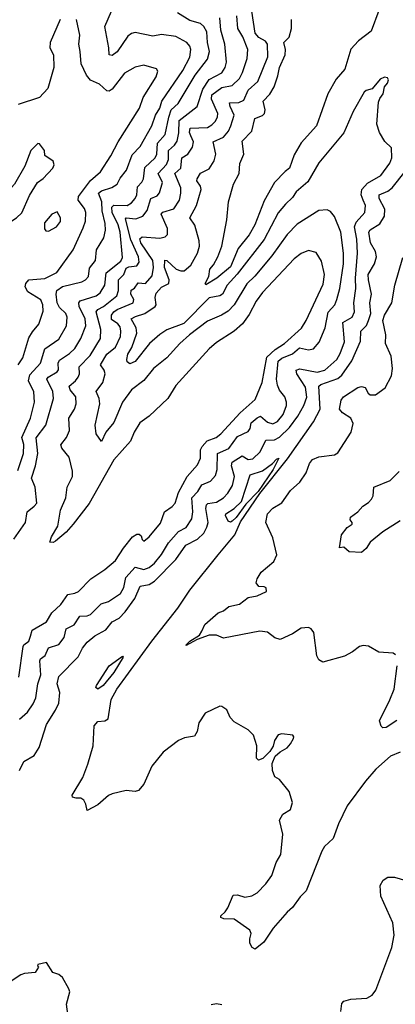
# Model space of a CAD drawing. Extents: x 1550320 to 1685906, y 509093 to 640511.
# Tile 523 of 532: x 1662253 to 1664377, y 614475 to 620034. Entities that reach past the tile are written whole.
import ezdxf

# ---------------------------------------------------------------- set-up
doc = ezdxf.new("R2010")
doc.units = 0

msp = doc.modelspace()

# ---------------------------------------------------------------- linework, layer by layer
at = {"layer": '0CON20XD'}
for points in [[(1662252, 615795), (1662276.2, 615845), (1662335, 615880), (1662363.3, 615925), (1662403.9, 616055), (1662456.2, 616135), (1662474.6, 616175), (1662480.4, 616235), (1662465.4, 616285), (1662474.7, 616325.3), (1662584.2, 616435.8), (1662608.5, 616485), (1662635, 616520), (1662676.9, 616555), (1662740.6, 616589.4), (1662775.3, 616634.7), (1662814.7, 616655.2), (1662849, 616691), (1662903.2, 616766.8), (1662933.8, 616835), (1662985, 616844.7), (1663015, 616864.7), (1663135, 616985.4), (1663192.6, 617067.4), (1663258.3, 617101.7), (1663293.3, 617135), (1663311.9, 617168.1), (1663318.1, 617195), (1663306.3, 617275), (1663308.7, 617295), (1663316.8, 617303.2), (1663365, 617310.6), (1663404.7, 617335), (1663429.1, 617360.9), (1663455.6, 617405), (1663466.6, 617455), (1663450.9, 617515), (1663454.1, 617535), (1663511.5, 617571.5), (1663545, 617550.3), (1663571.5, 617555), (1663612.8, 617595), (1663645, 617659.6), (1663692.8, 617662.7), (1663722.5, 617677.5), (1663778.6, 617731.4), (1663826.1, 617795), (1663859, 617855), (1663876.4, 617903.6), (1663869, 617959), (1663819.2, 618035), (1663815.8, 618055), (1663836.5, 618063.5), (1663935, 618043.6), (1663978.8, 618055), (1664045.3, 618115), (1664065, 618149.4), (1664088.8, 618215), (1664080.8, 618325), (1664132.1, 618355), (1664145.3, 618385), (1664141.7, 618435), (1664154.4, 618515.6), (1664151.9, 618575), (1664162.3, 618715), (1664158.3, 618795), (1664145.2, 618865), (1664155, 618891.8), (1664205, 618946), (1664208.4, 618985), (1664195.3, 619015), (1664183.4, 619045), (1664187.7, 619075), (1664219.4, 619110.6), (1664295, 619153.5), (1664345, 619224.4), (1664357.9, 619255), (1664355, 619310), (1664317.1, 619347.1), (1664287.7, 619397.7), (1664271.5, 619445), (1664282.2, 619567.8), (1664290, 619590), (1664308.8, 619615), (1664316.2, 619655), (1664332, 619675), (1664338, 619695), (1664332.5, 619705), (1664315, 619709.2), (1664292, 619698), (1664245, 619643.3), (1664212.5, 619635), (1664200, 619625), (1664138.6, 619515), (1664085.4, 619394.6), (1663945, 619225.7), (1663881.8, 619118.2), (1663816.9, 619063.1), (1663795, 619029.4), (1663755, 618992.7), (1663715, 618943.6), (1663635, 618792.1), (1663482.9, 618597.1), (1663425.3, 618535), (1663400, 618485), (1663385, 618475.2), (1663325, 618464.2), (1663180.7, 618319.3), (1663085, 618282.7), (1663045, 618256.8), (1662987.5, 618205), (1662905, 618104.6), (1662875, 618090.8), (1662861.4, 618101.4), (1662859.2, 618115), (1662864.7, 618145), (1662886.2, 618183.8), (1662915.3, 618265), (1662912.2, 618295), (1662884.1, 618345), (1662908.4, 618358.4), (1662960.5, 618375), (1663018.5, 618415), (1663023.9, 618425), (1663018.9, 618465), (1663025, 618490), (1663055, 618523.9), (1663097.1, 618545), (1663099, 618565), (1663072.4, 618635), (1663073.8, 618676.2), (1663085, 618674.5), (1663137.1, 618625), (1663165, 618615.4), (1663183.1, 618616.9), (1663221, 618649), (1663257.5, 618715), (1663269.2, 618755), (1663266.9, 618785), (1663244, 618874), (1663214.4, 618915), (1663253.1, 618985), (1663279.6, 619075), (1663275.4, 619095), (1663254.7, 619125), (1663256.2, 619135), (1663275, 619167.5), (1663325, 619191.1), (1663351.9, 619238.1), (1663361.3, 619275), (1663347.3, 619345), (1663405, 619370.7), (1663432.8, 619405), (1663447.6, 619435), (1663464.8, 619495), (1663443.6, 619543.6), (1663438.8, 619565), (1663492.8, 619567.2), (1663521.2, 619578.8), (1663544.6, 619635.4), (1663598.8, 619685), (1663655.3, 619825), (1663653.9, 619895), (1663643.1, 619913.1), (1663605, 619933.4), (1663585, 619957.8), (1663556.1, 620145)], [(1662309.7, 618029.7), (1662370.4, 618095), (1662395.2, 618174.8), (1662475, 618230.4), (1662517.8, 618305), (1662522.2, 618355), (1662513.2, 618375), (1662479, 618409), (1662465.5, 618435), (1662459, 618485), (1662462.4, 618505), (1662495, 618527.1), (1662605, 618553.8), (1662624.3, 618565), (1662641.5, 618585), (1662648.4, 618631.6), (1662682.5, 618675), (1662687.1, 618735), (1662728, 618802), (1662738.1, 618845), (1662735.7, 618884.3), (1662718.8, 618955), (1662716.8, 619005), (1662699.5, 619055), (1662715, 619067.9), (1662773.7, 619086.3), (1662804.8, 619105.2), (1662820.8, 619139.2), (1662856.6, 619185), (1662889.6, 619270.4), (1662935, 619318.9), (1662999.7, 619435), (1663021.6, 619495), (1663044.8, 619535), (1663055.8, 619574.2), (1663175, 619746.9), (1663215, 619823.1), (1663220, 619865), (1663214.4, 619885), (1663198.1, 619905), (1663135, 619939.2), (1663055, 619951.1), (1663005, 619941.3), (1662905, 619962.7), (1662885, 619956.2), (1662865, 619940.4), (1662805, 619852.5), (1662775, 619832), (1662758.1, 619835), (1662757.4, 619875), (1662734.7, 619995), (1662790.4, 620125)], [(1664284.2, 620085.8), (1664239.9, 619970.1), (1664169.5, 619915), (1664125, 619866.9), (1664090.7, 619755), (1664042.4, 619697.6), (1663995.4, 619615), (1663931.8, 619435), (1663845, 619338.2), (1663805, 619271.4), (1663778.2, 619195), (1663753.1, 619176.9), (1663693.8, 619115), (1663635, 619011.8), (1663583, 618875), (1663550.8, 618819.1), (1663488.4, 618741.6), (1663445, 618638.8), (1663367.5, 618575), (1663305, 618536.7), (1663300.8, 618545), (1663322.5, 618585), (1663327.7, 618625), (1663349.3, 618650.7), (1663373.4, 618695), (1663396, 618755), (1663424.4, 618904.4), (1663434.5, 619005), (1663461.5, 619105), (1663494.5, 619165), (1663497.9, 619222.1), (1663520, 619275), (1663511.5, 619348.5), (1663565.2, 619404.8), (1663583.4, 619476.6), (1663625, 619492.7), (1663637.1, 619505), (1663640.4, 619525), (1663629.6, 619575), (1663667.1, 619612.9), (1663691, 619655), (1663713.3, 619716.7), (1663721.7, 619765), (1663754.3, 619835), (1663756, 619865), (1663746.2, 619905), (1663777.3, 619935), (1663789.4, 619985), (1663790, 620035)], [(1662244.7, 618085), (1662270.9, 618125), (1662305, 618237.1), (1662325, 618272.2), (1662361.5, 618315), (1662385, 618387.5), (1662383.8, 618425), (1662373.3, 618453.3), (1662298.3, 618498.3), (1662284.8, 618525), (1662287, 618545), (1662305.2, 618564.8), (1662395, 618573.2), (1662463.2, 618606.8), (1662555, 618734.4), (1662611.7, 618858.3), (1662626, 618896), (1662626.7, 618945), (1662618.8, 618968.8), (1662583.5, 619015), (1662584.7, 619035), (1662653.6, 619126.4), (1662710, 619175), (1662768.8, 619265), (1662809.2, 619345), (1662930.4, 619535), (1662951.8, 619595), (1663025, 619711.2), (1663034.1, 619744.1), (1663025.7, 619755.7), (1662955, 619778.1), (1662905, 619765.7), (1662845, 619731.4), (1662775, 619641.5), (1662758.8, 619631.2), (1662745, 619631.8), (1662705, 619669.4), (1662653.4, 619693.4), (1662631.6, 619721.6), (1662601.4, 619785), (1662594, 619854), (1662587.5, 619895), (1662593.9, 619946.1), (1662573.8, 620035)], [(1662482.5, 620035), (1662426, 619905), (1662423.8, 619875), (1662443.8, 619835), (1662445.7, 619765), (1662411.8, 619645), (1662365, 619594.7), (1662245, 619555.6)], [(1662247.3, 616322.7), (1662272.1, 616495), (1662276.9, 616505), (1662304.7, 616525.3), (1662313.8, 616553.8), (1662323.5, 616586.5), (1662404.4, 616635), (1662434.6, 616685), (1662485, 616732.2), (1662525, 616789.2), (1662565, 616796.2), (1662585, 616806.4), (1662655, 616876.2), (1662735, 616930.5), (1662795, 616981.5), (1662839, 617051), (1662891.1, 617115), (1662915, 617128.8), (1662928.4, 617128.4), (1662939.8, 617119.8), (1662945, 617100), (1662955, 617090), (1662985, 617114.3), (1663049.3, 617190.7), (1663072.5, 617255), (1663114.7, 617285.2), (1663131.1, 617305), (1663151.4, 617365), (1663199.3, 617455), (1663258.5, 617521.5), (1663275, 617558.8), (1663275.7, 617605), (1663284.7, 617625), (1663313.3, 617656.7), (1663364.4, 617675.6), (1663390.4, 617695), (1663498.8, 617815), (1663585, 617889.1), (1663624, 617985), (1663650.4, 618129.6), (1663697.8, 618172.2), (1663750, 618205), (1663846.8, 618293.2), (1663873.3, 618335), (1663968.3, 618541.7), (1663975.5, 618595.5), (1663959.8, 618669.8), (1663929.1, 618719.1), (1663885, 618730), (1663845, 618714.4), (1663805, 618683.5), (1663626.5, 618493.5), (1663590.9, 618445), (1663551, 618369), (1663512.8, 618317.3), (1663465, 618276.4), (1663365, 618211.5), (1663325, 618175.5), (1663135, 617968.6), (1663090, 617895), (1662984.6, 617795.4), (1662933, 617757), (1662900, 617705), (1662880, 617655), (1662785, 617548.6), (1662645, 617303.3), (1662554.8, 617185.2), (1662515, 617140.7), (1662455, 617089.4), (1662442.5, 617082.5), (1662423.8, 617083.8), (1662433.5, 617115), (1662468.9, 617175), (1662484.6, 617265), (1662513.8, 617335), (1662521.9, 617395), (1662552.5, 617455), (1662552, 617485), (1662531.8, 617565), (1662490.4, 617615), (1662485.4, 617634.6), (1662516.9, 617675), (1662534.6, 617715), (1662530.8, 617785), (1662562.9, 617835), (1662571.5, 617865), (1662570, 617905), (1662538.4, 617945), (1662532.1, 617965), (1662568.7, 617995), (1662583.4, 618015), (1662590.9, 618035), (1662589.6, 618075), (1662652.1, 618137.9), (1662709.1, 618235), (1662712.5, 618285), (1662685.5, 618384.5), (1662695, 618397.5), (1662726.6, 618415), (1662801.7, 618475), (1662811.3, 618505), (1662810.8, 618565), (1662842.7, 618595), (1662855, 618630.5), (1662870.9, 618639.1), (1662915, 618644.1), (1662928.4, 618665), (1662925.2, 618695), (1662881.2, 618791.2), (1662850.9, 618909.1), (1662855.3, 618914.7), (1662909.4, 618910.6), (1662949.6, 618925), (1662973.9, 618956.1), (1662995, 619024.6), (1663029.5, 619040.5), (1663044.3, 619055.7), (1663059.7, 619115), (1663035.2, 619165), (1663083.1, 619216.9), (1663093.8, 619245), (1663094.6, 619295.4), (1663128.9, 619325), (1663142.5, 619347.5), (1663153.5, 619395), (1663154.8, 619465), (1663256.5, 619543.5), (1663287.9, 619642.1), (1663324.1, 619695.9), (1663395.6, 619734.4), (1663414.7, 619765), (1663422.9, 619795), (1663412.2, 619895), (1663390.5, 619975), (1663383.8, 620043.8)], [(1662822.1, 618245), (1662825.6, 618275), (1662820.6, 618300.6), (1662807.8, 618317.8), (1662771.9, 618341.9), (1662771.6, 618365), (1662785.8, 618385), (1662805, 618398.2), (1662895, 618434.7), (1662898.3, 618455), (1662881.3, 618485), (1662883, 618507), (1662902.1, 618517.9), (1662922.2, 618547.8), (1662965, 618543.8), (1663001.7, 618588.3), (1663009.8, 618635), (1663004.9, 618674.9), (1662938.5, 618775), (1662932.8, 618797.2), (1662945, 618807.3), (1663045, 618800.4), (1663075, 618808.1), (1663088.9, 618821.1), (1663089.2, 618855), (1663053.6, 618936.4), (1663062.7, 618947.3), (1663124.4, 618965.6), (1663155.9, 619015), (1663164.7, 619055), (1663163.8, 619085), (1663129.3, 619165), (1663163.2, 619195), (1663169.5, 619255), (1663204.4, 619275.6), (1663230, 619315), (1663236.5, 619345), (1663221.5, 619378.5), (1663213.7, 619396.3), (1663217.6, 619422.4), (1663315, 619426.2), (1663340.2, 619439.8), (1663359.2, 619460.8), (1663371.2, 619485), (1663372.9, 619505), (1663337.3, 619585), (1663339.7, 619610.3), (1663395, 619650.6), (1663455, 619661.6), (1663495, 619702.5), (1663512.4, 619735), (1663538.4, 619815), (1663542.8, 619865), (1663515, 619937.5), (1663486.4, 619985), (1663480, 620055)], [(1663096.4, 619483.6), (1663109.4, 619525), (1663148.4, 619561.6), (1663245, 619720.7), (1663315, 619810.9), (1663326.5, 619855), (1663314.8, 619904.8), (1663311.7, 619965), (1663295, 619996.5), (1663275, 620012.3), (1663215, 620029.7), (1663145, 620072.2)], [(1662219.1, 617100.9), (1662285.5, 617195), (1662294.5, 617255), (1662335, 617286.5), (1662349.1, 617305), (1662340.7, 617395), (1662319.6, 617445), (1662342.3, 617515), (1662355.6, 617584.4), (1662346.4, 617673.6), (1662401.4, 617745), (1662444.7, 617895), (1662440.9, 617935), (1662406.9, 618005), (1662413.8, 618015), (1662465.4, 618045), (1662471.9, 618058.1), (1662470.4, 618095), (1662477.6, 618112.4), (1662535, 618148.9), (1662565, 618178.5), (1662599.5, 618235), (1662626.6, 618305), (1662623, 618345), (1662589.4, 618415), (1662586.8, 618435), (1662595, 618446.2), (1662684.8, 618475.2), (1662708.3, 618491.7), (1662734.8, 618535), (1662741.2, 618605), (1662825, 618671.3), (1662835, 618690.6), (1662820.5, 618835), (1662809.6, 618875), (1662774.9, 618945), (1662774.3, 618975.7), (1662785, 618986.6), (1662860, 618985), (1662885, 619000.3), (1662906.2, 619023.8), (1662914.8, 619045), (1662919.2, 619090.8), (1662943.7, 619116.3), (1662952.4, 619135), (1662960.6, 619199.4), (1663019.2, 619255), (1663027.5, 619275), (1663032.2, 619337.8), (1663076.1, 619385), (1663096.4, 619483.6)], [(1662065, 618820), (1662085, 618823.3), (1662125, 618833.8), (1662149.7, 618860.3), (1662235.4, 618914.6), (1662265.7, 618944.3), (1662309.3, 619040.7), (1662353.3, 619115), (1662385, 619136.7), (1662440, 619195), (1662447.5, 619215), (1662442.5, 619235), (1662395, 619267.5), (1662392.5, 619295), (1662365, 619333.3), (1662355, 619336), (1662316.7, 619295), (1662282.4, 619207.6), (1662223.1, 619105), (1662083.8, 618955), (1662076.2, 618935), (1662076.2, 618895), (1662062.5, 618825), (1662065, 618820)], [(1664405, 615899.4), (1664350, 615875), (1664267.1, 615802.9), (1664207.5, 615735), (1664104.6, 615595), (1664055, 615494), (1664025, 615410.8), (1663976.5, 615365), (1663961.3, 615338.7), (1663873.5, 615115), (1663839.2, 615080.8), (1663795, 615021.4), (1663765.8, 614995), (1663685.8, 614904.2), (1663632.5, 614825), (1663585, 614786.2), (1663567.5, 614795), (1663555, 614820), (1663553.8, 614845), (1663561.2, 614875), (1663553.9, 614893.9), (1663465, 614956), (1663407, 614957), (1663390, 614965), (1663390, 614975), (1663415, 614996.2), (1663430.5, 615019.5), (1663459.5, 615090.5), (1663485, 615092.5), (1663525, 615079.4), (1663565, 615087.9), (1663595.3, 615104.7), (1663644.5, 615155), (1663678.3, 615201.7), (1663703.8, 615275), (1663729.5, 615320.5), (1663741.1, 615435), (1663721.2, 615515), (1663741.4, 615548.6), (1663783.8, 615575), (1663796, 615615), (1663775.8, 615675.8), (1663722.5, 615745), (1663695, 615760), (1663682, 615795), (1663680, 615835), (1663697.5, 615875), (1663725, 615900), (1663765, 615923.8), (1663783.8, 615945), (1663801.2, 615975), (1663803.8, 615985), (1663796.7, 615995), (1663735, 616002.5), (1663715, 615996.7), (1663693.8, 615965), (1663687, 615933), (1663668, 615902), (1663628, 615862), (1663603.6, 615853.6), (1663591.2, 615865), (1663594.2, 615935), (1663574.2, 615995), (1663544.5, 616024.5), (1663465, 616068.8), (1663443.8, 616095), (1663425, 616137.5), (1663396.7, 616156.7), (1663385, 616157.5), (1663302.1, 616117.9), (1663266.1, 616063.9), (1663256.2, 616015), (1663241.7, 615988.3), (1663185, 615979.2), (1663150, 615965), (1663065, 615899.2), (1663000.2, 615819.8), (1662955, 615717.5), (1662925, 615682.5), (1662905, 615676.7), (1662855, 615681.2), (1662775, 615664), (1662755.8, 615654.2), (1662695, 615601.2), (1662635, 615570), (1662627.5, 615605), (1662615, 615627.5), (1662598, 615638), (1662571.7, 615638.3), (1662552.5, 615645), (1662548.8, 615655), (1662610, 615755), (1662638.7, 615831.3), (1662668.7, 615935), (1662675, 616047.5), (1662695, 616072.5), (1662735, 616075.8), (1662753, 616087), (1662770.8, 616195), (1662802.8, 616255), (1663000, 616525), (1663148, 616712), (1663215, 616812.7), (1663375, 617011.8), (1663469.5, 617125), (1663501.9, 617198.1), (1663610.8, 617359.2), (1663766.7, 617555), (1663915, 617763.5), (1663952.5, 617835), (1663944.5, 617965.5), (1663955.6, 617975), (1664051.5, 618008.5), (1664075, 618027.8), (1664131.4, 618108.6), (1664180.3, 618219.8), (1664182, 618275), (1664213.1, 618306.9), (1664224.9, 618335.1), (1664239.1, 618375), (1664233.2, 618435), (1664242.4, 618485), (1664224.4, 618565), (1664223.6, 618595), (1664259.7, 618655), (1664270.9, 618695), (1664264.7, 618725), (1664236.9, 618775), (1664226.7, 618835), (1664235, 618847.3), (1664289.4, 618880.6), (1664315.8, 618925), (1664317, 618965), (1664285.2, 619025), (1664284.6, 619045), (1664334.9, 619065.1), (1664358.6, 619085), (1664432.2, 619177.8)], [(1662251.5, 616085), (1662297.9, 616125), (1662329, 616171), (1662344.7, 616205), (1662354.7, 616285), (1662373.3, 616335), (1662366.2, 616415), (1662370.5, 616425), (1662396.9, 616445), (1662415, 616487.5), (1662475, 616505.6), (1662504.3, 616545.7), (1662516.5, 616595), (1662561.7, 616618.2), (1662593.1, 616666.9), (1662635, 616668.9), (1662653.6, 616676.4), (1662714.2, 616735.8), (1662755, 616749.6), (1662823.1, 616795), (1662842.3, 616827.7), (1662853.2, 616885), (1662905, 616942.7), (1662955, 616929.2), (1662985, 616941.8), (1663014.7, 616965), (1663055.2, 617015), (1663095, 617080.8), (1663150.4, 617145), (1663195, 617167.5), (1663226.3, 617215), (1663232.4, 617255), (1663225.8, 617335), (1663260.2, 617369.8), (1663282.5, 617407.5), (1663331.9, 617428.1), (1663359.7, 617460.3), (1663369.3, 617495), (1663371.8, 617585), (1663435, 617612.6), (1663485, 617681.1), (1663545, 617708.2), (1663556.2, 617725), (1663562.1, 617757.9), (1663595, 617786.6), (1663615, 617794.7), (1663655, 617762.6), (1663685, 617753.1), (1663710, 617765), (1663743.5, 617805), (1663761.6, 617855), (1663762, 617875), (1663752.7, 617905), (1663722.1, 617942.1), (1663710.7, 617970.7), (1663705.6, 618005), (1663714.2, 618105.8), (1663735, 618122.8), (1663795, 618147.8), (1663835, 618180.5), (1663885, 618170.7), (1663914.6, 618175.4), (1663946.3, 618213.6), (1663979.7, 618295), (1663996.5, 618383.5), (1664034, 618425), (1664046, 618454), (1664063.5, 618516.5), (1664084, 618655), (1664083.6, 618715), (1664068.6, 618835), (1664033.7, 618923.6), (1664010.2, 618950.2), (1663991.1, 618961.1), (1663945, 618956.7), (1663821, 618879), (1663765, 618821.8), (1663678.5, 618701.5), (1663583.1, 618586.9), (1663537.9, 618542.1), (1663466.5, 618425), (1663432.1, 618387.9), (1663394.8, 618365.2), (1663315, 618331.8), (1663212.7, 618255), (1663158.1, 618205), (1663085.6, 618125), (1663009.1, 618065), (1662955, 617997.5), (1662885.4, 617945), (1662835, 617874.1), (1662785, 617759.6), (1662740, 617705), (1662715, 617652.5), (1662685.5, 617695), (1662678.8, 617745), (1662706.8, 617865), (1662703.1, 617895), (1662685.5, 617935), (1662724, 617985), (1662735.9, 618035), (1662731.3, 618055), (1662709.1, 618085), (1662746.3, 618145), (1662794.3, 618185.7), (1662822.1, 618245)], [(1662415, 618840.6), (1662461.2, 618865), (1662484.2, 618895), (1662482.9, 618915), (1662465, 618948.8), (1662434.4, 618935.6), (1662393.6, 618886.4), (1662392.8, 618852.8), (1662401.7, 618841.7), (1662415, 618840.6)], [(1664378.6, 616448.6), (1664365, 616458.1), (1664283.8, 616463.8), (1664225, 616497.5), (1664195, 616501.1), (1664174.6, 616495.4), (1664135.4, 616464.6), (1664090.3, 616439.7), (1663967, 616407), (1663945, 616420), (1663933, 616443), (1663916.2, 616575), (1663901.2, 616595), (1663885, 616602.5), (1663845, 616599.2), (1663795, 616565.8), (1663725, 616534), (1663695, 616543.8), (1663655, 616575.8), (1663610.9, 616580.9), (1663405, 616542.5), (1663365, 616558.8), (1663325, 616558.8), (1663255.8, 616534.2), (1663195, 616500), (1663193.8, 616505), (1663215, 616525.8), (1663270, 616560), (1663282.3, 616582.3), (1663300.6, 616619.4), (1663374.6, 616685.4), (1663405, 616697.1), (1663435, 616720.6), (1663495.7, 616734.3), (1663545, 616771.2), (1663595, 616781.2), (1663647.5, 616805), (1663645.9, 616825.9), (1663635, 616832.5), (1663605, 616833.3), (1663590, 616855), (1663595, 616877.5), (1663618, 616915), (1663689.2, 616975), (1663707.3, 617012.7), (1663685, 617108.8), (1663644.3, 617195), (1663654, 617245), (1663684.5, 617275.5), (1663735, 617306), (1663783.2, 617376.8), (1663837.8, 617422.2), (1663871.9, 617475), (1663892, 617528), (1663908.9, 617551.1), (1663945, 617566.7), (1664033.6, 617576.4), (1664050.9, 617589.1), (1664127.1, 617705), (1664138.9, 617755), (1664125.6, 617785), (1664078.6, 617815), (1664061.1, 617835), (1664071.2, 617885), (1664083.3, 617905), (1664165, 617957.8), (1664185, 617963.1), (1664206.9, 617956.9), (1664222.5, 617925), (1664235, 617915.8), (1664265, 617915.6), (1664318.6, 617955), (1664355, 618023.3), (1664360, 618065), (1664353.5, 618135), (1664321.1, 618205), (1664322.5, 618255), (1664306.5, 618335), (1664316.2, 618365), (1664357.2, 618435), (1664374.7, 618535), (1664418.9, 618691.1)], [(1662241.8, 617488.2), (1662275.1, 617584.9), (1662276.7, 617635), (1662265.6, 617675), (1662314.2, 617785), (1662337.1, 617875), (1662332.6, 617932.6), (1662302.7, 617995), (1662309.7, 618029.7)], [(1663445, 617197.7), (1663432.4, 617202.4), (1663417.3, 617235), (1663419.1, 617245), (1663466.1, 617273.9), (1663506.5, 617313.5), (1663556.1, 617463.9), (1663625, 617486.7), (1663681.5, 617528.5), (1663705, 617553.3), (1663718.3, 617558.3), (1663685.9, 617494.1), (1663600.5, 617369.5), (1663530.8, 617299.1), (1663477.3, 617222.7), (1663455, 617202), (1663445, 617197.7)], [(1664405, 617203.9), (1664306.9, 617143.1), (1664235, 617084.3), (1664211.7, 617048.3), (1664185, 617026.7), (1664115, 617028.8), (1664085, 617056.7), (1664061.7, 617051.7), (1664073.3, 617125), (1664105, 617167.5), (1664132.5, 617185), (1664132.5, 617195), (1664120.7, 617210.7), (1664123.3, 617225), (1664165.5, 617254.5), (1664192.4, 617287.6), (1664225, 617308), (1664242.6, 617327.4), (1664250.6, 617345), (1664254.5, 617395.5), (1664347.1, 617432.9), (1664397.6, 617482.4)], [(1662695, 616254.4), (1662684.4, 616264.4), (1662688, 616275), (1662759.2, 616385), (1662835, 616440), (1662838, 616435), (1662785, 616348.8), (1662725, 616274.6), (1662695, 616254.4)], [(1664385, 616077.3), (1664325, 616038), (1664306.7, 616036.7), (1664296.1, 616046.1), (1664288, 616075), (1664346, 616194), (1664371.1, 616255), (1664388, 616385)], [(1664068.8, 614435), (1664075, 614480), (1664085, 614492.5), (1664125, 614503.8), (1664215, 614510), (1664245, 614526), (1664265.8, 614555), (1664356.2, 614795), (1664371.2, 614865), (1664362, 614935), (1664295.3, 615085.3), (1664291.3, 615145), (1664307.5, 615175), (1664335, 615192.9), (1664371.9, 615191.9), (1664455, 615168)], [(1662525, 614420), (1662517.1, 614475), (1662536.7, 614545), (1662531.7, 614561.7), (1662495.8, 614625.8), (1662475, 614642.5), (1662440, 614655), (1662405, 614710), (1662355, 614700), (1662353, 614693), (1662360, 614685), (1662340, 614655), (1662280.7, 614649.3), (1662259.3, 614640.7), (1662205, 614606.2), (1662135, 614544), (1662055, 614519.2), (1661905, 614493.3), (1661875, 614463.3)], [(1663395, 614472.2), (1663365, 614477.5), (1663335, 614471.1)]]:
    msp.add_lwpolyline(points, dxfattribs=at)

doc.saveas('drawing.dxf')
